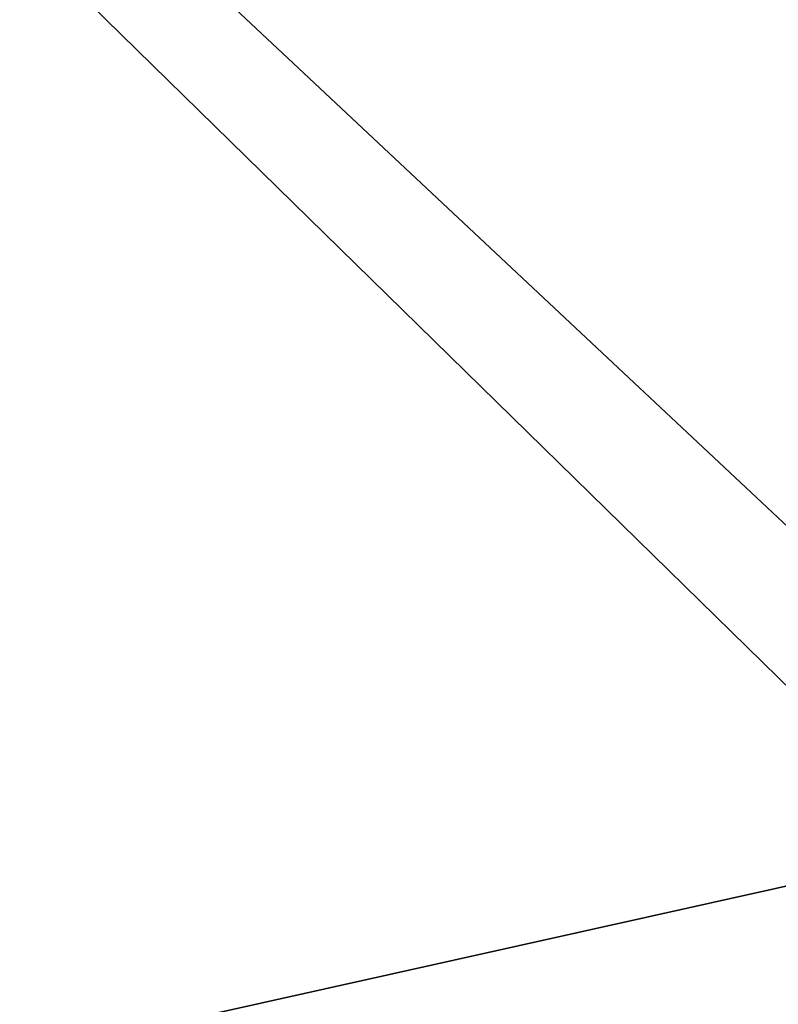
# Model space of a CAD drawing. Header units: millimetres. Extents: x -625 to 3625, y -115 to 71.
# Tile 747 of 1056: x 2475 to 2484, y 3 to 14. Entities that reach past the tile are written whole.
import ezdxf

# ---------------------------------------------------------------- set-up
doc = ezdxf.new("R2010")
doc.units = ezdxf.units.MM
doc.layers.add('151', color=7, linetype='Continuous', true_color=0xffffff)

# ---------------------------------------------------------------- blocks, each defined once
blk = doc.blocks.new('UG_SURFACE_003')
at = {"layer": '151', "color": 252, "linetype": 'Continuous', "lineweight": 35}
for points in [[(3625, -31, 2235), (3625, 69, 2235), (2275, 69, 2235), (2275, -31, 2235)], [(2425, -31, 2085), (2425, 69, 2085), (3475, 69, 2085), (3475, -31, 2085)]]:
    blk.add_3dface(points, dxfattribs=at)
blk = doc.blocks.new('UG_SURFACE_176')
at = {"layer": '151', "color": 31, "linetype": 'Continuous', "lineweight": 35}
for points in [[(2448.25, -3.75, -5), (2443.75, -3.75, -5), (2439.25, 50.25, -5), (2487.25, 3.25, -5)], [(2439.25, 50.25, -5), (2487.5, 5, -5), (2487.5, 3.25, -5), (2487.25, 3.25, -5)], [(2439.25, 50.25, -5), (2491.5, 13, -5), (2491.5, 5, -5), (2487.5, 5, -5)], [(2499.25, 45.25, -5), (2495.5, 13, -5), (2491.5, 13, -5), (2439.25, 50.25, -5)], [(2439.25, 50.25, 2069.25), (2491.5, 13, 2017), (2495.5, 13, 2013), (2499.25, 45.25, 2009.25)], [(2487.25, 3.25, 2021.25), (2439.25, 50.25, 2069.25), (2443.75, -3.75, 2064.75), (2448.25, -3.75, 2060.25)], [(2439.25, 50.25, 2069.25), (2487.5, 5, 2021), (2491.5, 5, 2017), (2491.5, 13, 2017)], [(2487.25, 3.25, 2021.25), (2487.5, 3.25, 2021), (2487.5, 5, 2021), (2439.25, 50.25, 2069.25)], [(2448.25, -3.75, -5), (2487.25, 3.25, -5), (2487.25, -44.75, -5), (2486.994, -46.039, -5)], [(2487.25, -44.75, 2021.25), (2487.25, 3.25, 2021.25), (2448.25, -3.75, 2060.25)]]:
    blk.add_3dface(points, dxfattribs=at)
blk = doc.blocks.new('UG_SURFACE_178')
at = {"layer": '151', "color": 31, "linetype": 'Continuous', "lineweight": 35}
for points in [[(3460.75, -34.75, 2069.25), (3460.75, 50.25, 2069.25), (2439.25, 50.25, 2069.25), (2439.25, -34.75, 2069.25)], [(2439.25, 50.25, 2069.25), (2491.5, 13, 2017), (2491.5, 5, 2017), (2487.5, 5, 2021)], [(2448.25, -3.75, 2060.25), (2443.75, -3.75, 2064.75), (2439.25, 50.25, 2069.25), (2487.5, 5, 2021)], [(2499.25, 45.25, 2009.25), (2495.5, 13, 2013), (2491.5, 13, 2017), (2439.25, 50.25, 2069.25)], [(2487.25, 3.25, 2021.25), (2448.25, -3.75, 2060.25), (2487.5, 5, 2021)], [(2448.25, -3.75, 2060.25), (2487.25, 3.25, 2021.25), (2487.25, -44.75, 2021.25)]]:
    blk.add_3dface(points, dxfattribs=at)

msp = doc.modelspace()

# ---------------------------------------------------------------- block references
at = {"layer": '151', "color": 252, "linetype": 'Continuous', "lineweight": -3, "true_color": 0x939598}
for name in ['UG_SURFACE_003', 'UG_SURFACE_176', 'UG_SURFACE_178']:
    msp.add_blockref(name, (0, 0), dxfattribs=at)

doc.saveas('drawing.dxf')
